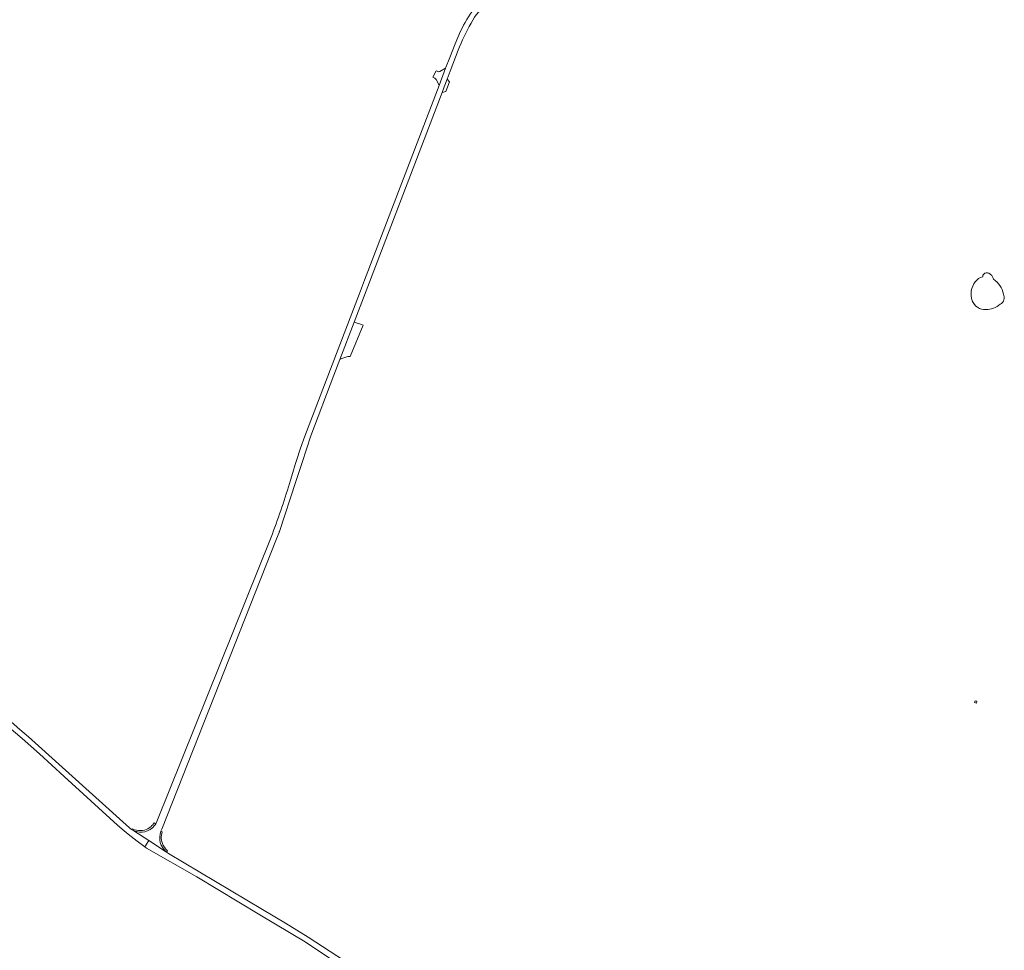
# Model space of a CAD drawing. Header units: metres. Extents: x 166325 to 190320, y 381923 to 404576.
# Tile 944 of 1056: x 181872 to 182431, y 383172 to 383701. Entities that reach past the tile are written whole.
import ezdxf

# ---------------------------------------------------------------- set-up
doc = ezdxf.new("R2010")
doc.units = ezdxf.units.M
for name, color, linetype, lineweight in [('B-WE-OG-WATER_MEER-GV', 8, 'Continuous', 18), ('B-WE-VH-VERHARDING_ASFALT-GV', 8, 'Continuous', 18), ('B-WE-VH-VERHARDING_BETON-GV', 8, 'Continuous', 18), ('B-WE-VH-VERHARDING_BETONSTRAATSTEEN-GV', 8, 'Continuous', 18), ('B-WE-VH-VERHARDING_GESLOTEN-GV', 8, 'Continuous', 18)]:
    doc.layers.add(name, color=color, linetype=linetype, lineweight=lineweight)

msp = doc.modelspace()

# ---------------------------------------------------------------- linework, layer by layer
at = {"layer": 'B-WE-OG-WATER_MEER-GV'}
for points in [[(182419.565, 383556.703, 0.2397377), (182419.001, 383555.249)], [(182422.382, 383557.312, 0.3427861), (182419.565, 383556.703)], [(182425.046, 383553.81, 0.2123216), (182422.382, 383557.312)], [(182414.77, 383552.364, 0.2620737), (182413.019, 383541.631)], [(182419.001, 383555.249, 0.1875643), (182414.77, 383552.364)], [(182430.755, 383545.361, 0.2119356), (182425.046, 383553.81)], [(182428.928, 383539.652, 0.4259582), (182430.755, 383545.361)], [(182413.019, 383541.631, 0.3152556), (182420.783, 383536.531)], [(182420.783, 383536.531, 0.1687126), (182428.928, 383539.652)]]:
    msp.add_lwpolyline(points, format="xyb", dxfattribs=at)
at = {"layer": 'B-WE-VH-VERHARDING_ASFALT-GV', "flags": 128}
for points in [[(182128.289, 383699.337), (182130.287, 383702.724), (182130.644, 383703.258), (182136.754, 383710.749), (182137.844, 383712.086), (182143.309, 383718.787), (182143.797, 383719.406)], [(182122.391, 383694.813), (182119.27, 383687.55), (182116.162, 383679.741), (182113.839, 383673.675), (182110.117, 383663.952), (182067.772, 383553.35), (182064.861, 383545.746), (182033.782, 383464.57), (182031.395, 383457.743), (182029.123, 383450.876), (182028.367, 383448.5), (182026.985, 383444.03), (182025.653, 383439.545), (182025.116, 383437.738)], [(182053.832, 383508.262), (182061.906, 383529.368), (182111.84, 383659.906), (182113.095, 383663.187), (182114.732, 383667.467), (182116.483, 383672.046), (182121.052, 383683.99)], [(181952.127, 383240.104), (181952.638, 383241.398), (182017.759, 383406.31), (182019.209, 383409.982), (182019.301, 383410.218), (182019.392, 383410.454), (182028.837, 383438.83), (182031.682, 383447.377), (182032.435, 383449.686), (182034.843, 383457.209), (182037.189, 383464.751), (182050.403, 383499.297), (182053.832, 383508.262)], [(182014.696, 383407.169), (181949.839, 383245.742)], [(181934.291, 383242.008), (181934.175, 383242.113), (181876.97, 383293.73), (181872.04, 383298.023), (181867.043, 383302.238), (181855.881, 383311.26), (181824.37, 383336.37), (181814.429, 383344.292)], [(181813.652, 383341.15), (181822.561, 383334.32), (181852.781, 383309.94), (181863.242, 383301.27), (181873.201, 383292.88), (181883.142, 383284.03), (181897.2, 383271.207), (181927.429, 383243.626), (181931.187, 383240.374)], [(181931.187, 383240.374), (181933.518, 383238.445), (181938.652, 383234.418), (181942.905, 383231.323), (181945.289, 383234.835), (181936.722, 383240.445)], [(181936.722, 383240.445), (181945.289, 383234.835), (181955.346, 383228.277)], [(181955.346, 383228.277), (181945.289, 383234.835), (181942.905, 383231.323), (181943.927, 383230.579), (181972.512, 383214.14), (182008.286, 383192.602), (182034.082, 383177.24), (182049.072, 383167.27), (182083.561, 383145.108), (182085.042, 383144.157), (182085.767, 383143.487), (182086.22, 383142.61)], [(182117.389, 383126.686), (182117.043, 383126.912), (182085.208, 383147.65), (182035.732, 383179.88), (182022.825, 383187.875), (182009.794, 383195.667), (181956.402, 383227.557), (181956.396, 383227.561)]]:
    msp.add_lwpolyline(points, dxfattribs=at)
at = {"layer": 'B-WE-VH-VERHARDING_ASFALT-GV'}
for points in [[(182129.931, 383707.531, 0.0495533), (182122.391, 383694.813)], [(182121.052, 383683.99, -0.0374629), (182128.289, 383699.337)], [(182025.116, 383437.738, -0.0188492), (182014.696, 383407.169)], [(181948.418, 383243.31, -0.3413966), (181936.722, 383240.445)], [(181949.16, 383244.381, -0.0332517), (181948.418, 383243.31)], [(181949.839, 383245.742, -0.0391037), (181949.16, 383244.381)], [(181935.762, 383240.939, -0.0484772), (181934.291, 383242.008)], [(181936.722, 383240.445, -0.0290421), (181935.762, 383240.939)], [(181955.346, 383228.277, -0.3318831), (181952.127, 383240.104)], [(181956.396, 383227.561, -0.0305556), (181955.346, 383228.277)]]:
    msp.add_lwpolyline(points, format="xyb", dxfattribs=at)
at = {"layer": 'B-WE-VH-VERHARDING_ASFALT-GV', "flags": 128}
msp.add_lwpolyline([(182061.906, 383529.368), (182053.832, 383508.262), (182054.903, 383508.807), (182056.588, 383509.421), (182058.335, 383509.826), (182059.687, 383509.969), (182066.993, 383527.777), (182066.072, 383528.065)], close=True, dxfattribs=at)
at = {"layer": 'B-WE-VH-VERHARDING_BETON-GV', "flags": 128}
for points in [[(181949.16, 383244.381), (181948.186, 383244.93), (181947.638, 383244.093), (181947.428, 383243.839), (181947.002, 383243.322), (181946.286, 383242.625), (181945.497, 383242.01), (181944.645, 383241.486), (181943.741, 383241.059), (181942.796, 383240.734), (181941.66, 383240.538), (181940.51, 383240.466), (181939.358, 383240.518), (181938.219, 383240.695), (181937.106, 383240.993), (181936.032, 383241.41), (181935.762, 383240.939)], [(181955.346, 383228.277), (181955.873, 383228.983), (181954.768, 383230.063), (181954.055, 383231.005), (181953.454, 383232.023), (181952.975, 383233.103), (181952.622, 383234.231), (181952.424, 383235.152), (181952.319, 383236.088), (181952.307, 383237.029), (181952.389, 383237.967), (181952.565, 383238.893), (181952.831, 383239.796), (181952.127, 383240.104)]]:
    msp.add_lwpolyline(points, dxfattribs=at)
at = {"layer": 'B-WE-VH-VERHARDING_BETON-GV'}
for points in [[(181936.722, 383240.445, 0.3413966), (181948.418, 383243.31)], [(181948.418, 383243.31, 0.0332517), (181949.16, 383244.381)], [(181935.762, 383240.939, 0.0290421), (181936.722, 383240.445)], [(181952.127, 383240.104, 0.3318831), (181955.346, 383228.277)]]:
    msp.add_lwpolyline(points, format="xyb", dxfattribs=at)
at = {"layer": 'B-WE-VH-VERHARDING_BETONSTRAATSTEEN-GV', "flags": 128}
for points in [[(182110.117, 383663.952), (182113.839, 383673.675), (182110.655, 383671.777), (182110.041, 383671.75), (182108.576, 383672.244), (182106.524, 383668.574), (182107.641, 383668.086), (182108.542, 383667.226), (182109.17, 383665.984)], [(182111.84, 383659.906), (182113.914, 383660.5), (182115.972, 383665.889), (182114.732, 383667.467), (182113.095, 383663.187)]]:
    msp.add_lwpolyline(points, close=True, dxfattribs=at)
at = {"layer": 'B-WE-VH-VERHARDING_GESLOTEN-GV', "flags": 128}
msp.add_lwpolyline([(182415.709, 383313.966), (182414.67, 383314.314), (182414.326, 383313.29), (182415.365, 383312.941)], close=True, dxfattribs=at)

doc.saveas('drawing.dxf')
